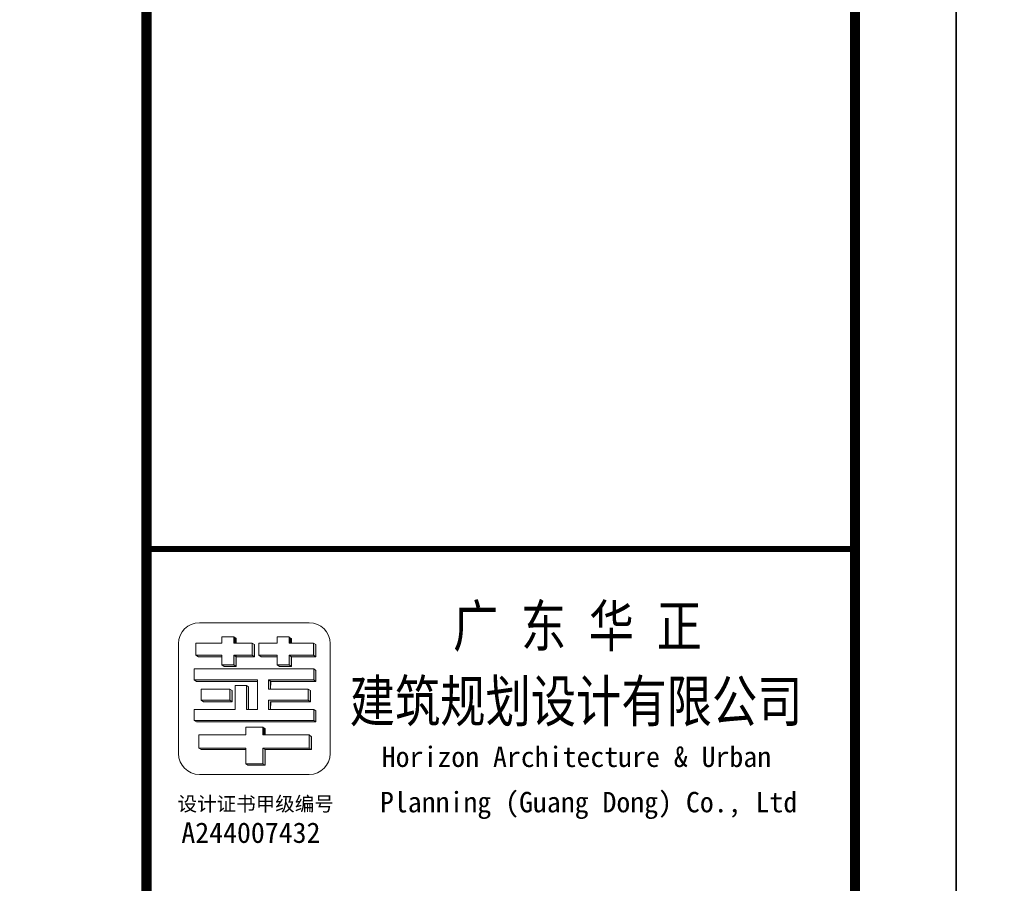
# Model space of a CAD drawing. Extents: x 1779708 to 7299578, y -1121471 to 88434.
# Tile 959 of 1056: x 6975993 to 6980857, y -959752 to -955486. Entities that reach past the tile are written whole.
import ezdxf

# ---------------------------------------------------------------- set-up
doc = ezdxf.new("R2010")
doc.units = 0
doc.header["$LTSCALE"] = 1000
doc.header["$MEASUREMENT"] = 0
doc.layers.get('0').update_dxf_attribs({"linetype": 'CONTINUOUS'})
doc.layers.add('logo', color=81, linetype='CONTINUOUS', lineweight=18)
for name, color, linetype in [('PUB_TEXT', 7, 'CONTINUOUS'), ('PUB_TITLE', 4, 'CONTINUOUS'), ('可见线', 6, 'CONTINUOUS')]:
    doc.layers.add(name, color=color, linetype=linetype)
doc.styles.add('-宋体', font='simhei.ttf', dxfattribs={"width": 0.7})
doc.styles.add('-黑体', font='simhei.ttf', dxfattribs={"width": 0.7})

# ---------------------------------------------------------------- blocks, each defined once
blk = doc.blocks.new('A$C6A191C33')
at = {"style": '-宋体'}
for s, height, p in [('设计证书甲级编号', 141.4, (32.2, 373.3)), ('A244007432', 202, (69, 58.7))]:
    blk.add_text(s, height=height, dxfattribs=at).set_placement(p)
blk = doc.blocks.new('A$C3D8761CE')
at = {"layer": 'logo'}
h = blk.add_hatch(color=256, dxfattribs=at)
edge = h.paths.add_edge_path()
edge.add_line((77143.1, 30570.3), (77143.1, 30450.3))
edge.add_line((77143.1, 30450.3), (76963.1, 30450.3))
edge.add_line((76963.1, 30450.3), (76963.1, 30354.3))
edge.add_line((76963.1, 30354.3), (76843.1, 30354.3))
edge.add_line((76843.1, 30354.3), (76867.3, 30338.9))
edge.add_line((76867.3, 30338.9), (76987.3, 30338.9))
edge.add_line((76987.3, 30338.9), (76987.3, 30434.9))
edge.add_line((76987.3, 30434.9), (77167.4, 30434.9))
edge.add_line((77167.4, 30434.9), (77167.4, 30554.9))
edge.add_line((77167.4, 30554.9), (77143.1, 30570.3))
edge.add_line((77143.1, 30570.3), (77143.1, 30570.3))
h = blk.add_hatch(color=256, dxfattribs=at)
edge = h.paths.add_edge_path()
edge.add_line((76963.1, 30630.3), (76963.1, 30570.3))
edge.add_line((76963.1, 30570.3), (76987.2, 30570.4))
edge.add_line((76987.2, 30570.4), (76987.2, 30615))
edge.add_line((76987.2, 30615), (76963.1, 30630.3))
h = blk.add_hatch(color=256, dxfattribs=at)
edge = h.paths.add_edge_path()
edge.add_line((77390.2, 30354.3), (77414.4, 30338.9))
edge.add_line((77414.4, 30338.9), (77534.4, 30338.9))
edge.add_line((77534.4, 30338.9), (77534.4, 30434.9))
edge.add_line((77534.4, 30434.9), (77774.9, 30434.9))
edge.add_line((77774.9, 30434.9), (77774.9, 30554.9))
edge.add_line((77774.9, 30554.9), (77750.7, 30570.3))
edge.add_line((77750.7, 30570.3), (77750.7, 30450.3))
edge.add_line((77750.7, 30450.3), (77510.2, 30450.3))
edge.add_line((77510.2, 30450.3), (77510.2, 30354.3))
edge.add_line((77510.2, 30354.3), (77390.2, 30354.3))
for points in [[(77510.2, 30630.2), (77510.2, 30570.3), (77534.3, 30570.3), (77534.3, 30615)], [(77210.1, 30450.3), (77234.4, 30434.9), (77390.2, 30434.9), (77390.2, 30450.3)]]:
    blk.add_hatch(color=256, dxfattribs=at).paths.add_polyline_path(points)
h = blk.add_hatch(color=256, dxfattribs=at)
edge = h.paths.add_edge_path()
edge.add_line((76588.9, 30450.3), (76613.2, 30434.9))
edge.add_line((76613.2, 30434.9), (76843.1, 30434.9))
edge.add_line((76843.1, 30434.9), (76843.1, 30450.3))
edge.add_line((76843.1, 30450.3), (76588.9, 30450.3))
h = blk.add_hatch(color=256, dxfattribs=at)
edge = h.paths.add_edge_path()
edge.add_line((77305, 30205.5), (77305, 30114.5))
edge.add_line((77305, 30114.5), (77326.8, 30114.5))
edge.add_line((77326.8, 30114.5), (77326.8, 30191.6))
edge.add_line((77326.8, 30191.6), (77774.6, 30191.6))
edge.add_line((77774.6, 30191.6), (77774.6, 30300.7))
edge.add_line((77774.6, 30300.7), (77752.6, 30314.6))
edge.add_line((77752.6, 30314.6), (77752.6, 30205.5))
edge.add_line((77752.6, 30205.5), (77305, 30205.5))
h = blk.add_hatch(color=256, dxfattribs=at)
edge = h.paths.add_edge_path()
edge.add_line((77195.9, 30191.6), (77195.9, 30205.5))
edge.add_line((77195.9, 30205.5), (76570.8, 30205.5))
edge.add_line((76570.8, 30205.5), (76592.9, 30191.6))
edge.add_line((76592.9, 30191.6), (77195.9, 30191.6))
h = blk.add_hatch(color=256, dxfattribs=at)
edge = h.paths.add_edge_path()
edge.add_line((76923.3, 30114.5), (76923.3, 30005.4))
edge.add_line((76923.3, 30005.4), (76640.2, 30005.4))
edge.add_line((76640.2, 30005.4), (76662.2, 29991.4))
edge.add_line((76662.2, 29991.4), (76945.3, 29991.4))
edge.add_line((76945.3, 29991.4), (76945.3, 30100.5))
edge.add_line((76945.3, 30100.5), (76923.3, 30114.5))
h = blk.add_hatch(color=256, dxfattribs=at)
edge = h.paths.add_edge_path()
edge.add_line((77086.8, 30151), (77108.8, 30137))
edge.add_line((77108.8, 30137), (77108.8, 29914.3))
edge.add_line((77108.8, 29914.3), (77086.8, 29914.3))
edge.add_line((77086.8, 29914.3), (77086.8, 30151))
h = blk.add_hatch(color=256, dxfattribs=at)
edge = h.paths.add_edge_path()
edge.add_line((77698, 30114.5), (77698, 30005.4))
edge.add_line((77698, 30005.4), (77305, 30005.4))
edge.add_line((77305, 30005.4), (77305, 29914.3))
edge.add_line((77305, 29914.3), (77326.8, 29914.3))
edge.add_line((77326.8, 29914.3), (77326.8, 29991.4))
edge.add_line((77326.8, 29991.4), (77720.1, 29991.4))
edge.add_line((77720.1, 29991.4), (77720.1, 30100.5))
edge.add_line((77720.1, 30100.5), (77698, 30114.5))
h = blk.add_hatch(color=256, dxfattribs=at)
edge = h.paths.add_edge_path()
edge.add_line((77752.6, 29914.3), (77752.6, 29805.2))
edge.add_line((77752.6, 29805.2), (76570.8, 29805.2))
edge.add_line((76570.8, 29805.2), (76592.9, 29791.3))
edge.add_line((76592.9, 29791.3), (77774.6, 29791.3))
edge.add_line((77774.6, 29791.3), (77774.6, 29900.4))
edge.add_line((77774.6, 29900.4), (77752.6, 29914.3))
h = blk.add_hatch(color=256, dxfattribs=at)
edge = h.paths.add_edge_path()
edge.add_line((77251.1, 29738.3), (77251.1, 29663.7))
edge.add_line((77251.1, 29663.7), (77272.9, 29664))
edge.add_line((77272.9, 29664), (77272.9, 29724.4))
edge.add_line((77272.9, 29724.4), (77251.1, 29738.3))
edge.add_line((77251.1, 29738.3), (77251.1, 29738.3))
h = blk.add_hatch(color=256, dxfattribs=at)
edge = h.paths.add_edge_path()
edge.add_line((77728.9, 29518.3), (77728.9, 29643.5))
edge.add_line((77728.9, 29643.5), (77706.9, 29663.8))
edge.add_line((77706.9, 29663.8), (77706.9, 29532.2))
edge.add_line((77706.9, 29532.2), (77251.1, 29532.2))
edge.add_line((77251.1, 29532.2), (77251.1, 29378.6))
edge.add_line((77251.1, 29378.6), (77080.8, 29378.6))
edge.add_line((77080.8, 29378.6), (77102.8, 29364.6))
edge.add_line((77102.8, 29364.6), (77273.2, 29364.6))
edge.add_line((77273.2, 29364.6), (77273.2, 29518.3))
edge.add_line((77273.2, 29518.3), (77728.9, 29518.3))
h = blk.add_hatch(color=256, dxfattribs=at)
edge = h.paths.add_edge_path()
edge.add_line((77080.8, 29518.3), (77080.8, 29532.2))
edge.add_line((77080.8, 29532.2), (76617.1, 29532.2))
edge.add_line((76617.1, 29532.2), (76639.1, 29518.3))
edge.add_line((76639.1, 29518.3), (77080.8, 29518.3))
for p, q in [((76588.9, 30450.3), (76588.9, 30570.3)), ((76588.9, 30570.3), (76843.1, 30570.3)), ((76843.1, 30570.3), (76723, 30570.3)), ((76843.1, 30630.3), (76963.1, 30630.3)), ((76843.1, 30570.3), (76843.1, 30630.3)), ((76843.1, 30630.3), (76843.1, 30570.3)), ((76963.1, 30630.3), (76963.1, 30570.3)), ((76963.1, 30630.3), (76987.2, 30615)), ((76963.1, 30570.3), (77143.1, 30570.3)), ((76987.2, 30615), (76987.2, 30570.4)), ((77143.1, 30570.3), (77143.1, 30570.3)), ((77167.4, 30554.9), (77143.1, 30570.3)), ((77143.1, 30570.3), (77143.1, 30450.3)), ((77143.1, 30570.3), (77167.4, 30554.9)), ((77143.1, 30570.3), (77143.1, 30450.3)), ((77167.4, 30434.9), (77167.4, 30554.9)), ((77167.4, 30554.9), (77167.4, 30434.9)), ((77210.1, 30450.3), (77210.1, 30570.3)), ((77210.1, 30570.3), (77390.2, 30570.3)), ((77390.2, 30630.3), (77510.2, 30630.3)), ((77390.2, 30570.3), (77390.2, 30630.3)), ((77390.2, 30630.3), (77390.2, 30570.3)), ((77390.2, 30630.3), (77510.2, 30630.3)), ((77510.2, 30630.3), (77510.2, 30570.3)), ((77510.2, 30630.2), (77534.3, 30615)), ((77510.2, 30570.3), (77750.7, 30570.3)), ((77534.3, 30615), (77534.3, 30570.3)), ((77750.7, 30570.3), (77750.7, 30570.3)), ((77750.7, 30570.3), (77750.7, 30450.3)), ((77750.7, 30450.3), (77750.7, 30570.3)), ((77750.7, 30570.3), (77774.9, 30554.9)), ((77774.9, 30434.9), (77774.9, 30554.9)), ((77774.9, 30554.9), (77774.9, 30434.9)), ((76613.2, 30434.9), (76588.9, 30450.3)), ((76843.1, 30450.3), (76588.9, 30450.3)), ((76723, 30450.3), (76723, 30450.3)), ((76723, 30450.3), (76843.1, 30450.3)), ((76843.1, 30450.3), (76723, 30450.3)), ((76843.1, 30450.3), (76843.1, 30434.9)), ((76843.1, 30354.3), (76843.1, 30450.3)), ((76963.1, 30450.3), (76963.1, 30354.3)), ((77143.1, 30450.3), (76963.1, 30450.3)), ((76963.1, 30450.3), (76987.3, 30434.9)), ((76963.1, 30450.3), (76963.1, 30354.3)), ((77143.1, 30450.3), (76963.1, 30450.3)), ((76987.3, 30450.3), (76987.3, 30338.9)), ((77143.1, 30450.3), (77167.4, 30434.9)), ((77390.2, 30450.3), (77210.1, 30450.3)), ((77210.1, 30450.3), (77234.4, 30434.9)), ((77210.1, 30450.3), (77234.4, 30434.9)), ((77390.2, 30450.3), (77210.1, 30450.3)), ((77390.2, 30434.9), (77390.2, 30450.3)), ((77390.2, 30354.3), (77390.2, 30450.3)), ((77510.2, 30450.3), (77510.2, 30354.3)), ((77630.5, 30450.3), (77510.2, 30450.3)), ((77510.2, 30450.3), (77534.4, 30434.9)), ((77750.7, 30450.3), (77510.2, 30450.3)), ((77510.2, 30450.3), (77510.2, 30354.3)), ((77750.7, 30450.3), (77774.9, 30434.9)), ((76843.1, 30434.9), (76613.2, 30434.9)), ((76843.1, 30434.9), (76747.3, 30434.9)), ((76843.1, 30354.3), (76867.3, 30338.9)), ((76963.1, 30354.3), (76843.1, 30354.3)), ((76843.1, 30354.3), (76867.3, 30338.9)), ((76843.1, 30354.3), (76963.1, 30354.3)), ((76963.1, 30354.3), (76987.3, 30338.9)), ((76987.3, 30434.9), (77167.4, 30434.9)), ((76987.3, 30338.9), (76987.3, 30434.9)), ((77167.4, 30434.9), (76987.3, 30434.9)), ((77234.4, 30434.9), (77390.2, 30434.9)), ((77390.2, 30434.9), (77234.4, 30434.9)), ((77390.2, 30354.3), (77414.4, 30338.9)), ((77510.2, 30354.3), (77390.2, 30354.3)), ((77390.2, 30354.3), (77414.4, 30338.9)), ((77390.2, 30354.3), (77510.2, 30354.3)), ((77510.2, 30354.3), (77534.4, 30338.9)), ((77534.4, 30434.9), (77654.7, 30434.9)), ((77534.4, 30338.9), (77534.4, 30434.9)), ((77534.4, 30434.9), (77774.9, 30434.9)), ((77534.4, 30434.9), (77534.4, 30338.9)), ((76570.8, 30314.6), (77632.3, 30314.6)), ((76570.8, 30203.7), (76570.8, 30314.3)), ((76704.9, 30314.6), (76704.9, 30314.6)), ((76867.3, 30338.9), (76987.3, 30338.9)), ((76867.3, 30338.9), (76987.3, 30338.9)), ((76868.6, 30314.6), (77752.6, 30314.6)), ((77086.8, 30314.6), (76977.7, 30314.6)), ((77414.1, 30314.6), (77523.2, 30314.6)), ((77414.4, 30338.9), (77534.4, 30338.9)), ((77414.4, 30338.9), (77534.4, 30338.9)), ((77752.6, 30314.6), (77752.6, 30205.5)), ((77752.6, 30205.5), (77752.6, 30314.6)), ((77752.6, 30314.6), (77774.6, 30300.7)), ((77752.6, 30314.6), (77752.6, 30205.5)), ((77774.6, 30300.7), (77774.6, 30191.6)), ((77774.6, 30300.7), (77774.6, 30191.6)), ((76570.8, 30205.5), (77195.9, 30205.5)), ((76570.8, 30205.5), (76592.9, 30191.6)), ((76592.9, 30191.6), (77195.9, 30191.6)), ((77195.9, 30205.5), (76704.9, 30205.5)), ((77195.9, 30191.6), (76726.9, 30191.6)), ((77195.9, 30205.5), (76868.6, 30205.5)), ((77195.9, 29914.3), (77195.9, 30205.5)), ((77195.9, 30205.5), (77195.9, 30191.6)), ((77305, 30205.5), (77305, 30114.5)), ((77752.6, 30205.5), (77305, 30205.5)), ((77305, 30205.5), (77752.6, 30205.5)), ((77305, 30114.5), (77305, 30205.5)), ((77305, 30205.5), (77327.1, 30191.6)), ((77632.3, 30205.5), (77305, 30205.5)), ((77327.1, 30191.6), (77326.8, 30114.5)), ((77326.8, 30114.5), (77327.1, 30191.6)), ((77774.6, 30191.6), (77327.1, 30191.6)), ((77327.1, 30191.6), (77774.6, 30191.6)), ((77752.6, 30205.5), (77774.6, 30191.6)), ((76640.2, 30114.5), (76640.2, 30005.4)), ((76923.3, 30114.5), (76640.2, 30114.5)), ((76923.3, 30005.4), (76923.3, 30114.5)), ((76923.3, 30114.5), (76945.3, 30100.5)), ((76923.3, 30114.5), (76945.3, 30100.5)), ((76923.3, 30005.4), (76923.3, 30114.5)), ((76945.3, 30100.5), (76945.3, 29991.4)), ((76945.3, 30100.5), (76945.3, 29991.4)), ((76977.7, 30151), (77086.8, 30151)), ((76977.7, 29914.3), (76977.7, 30151)), ((76977.7, 30151), (77086.8, 30151)), ((76977.7, 30151), (77086.8, 30151)), ((77086.8, 30151), (77086.8, 29914.3)), ((77086.8, 29914.3), (77086.8, 30151)), ((77086.8, 30151), (77108.8, 30137)), ((77086.8, 30151), (77108.8, 30137)), ((77108.8, 30137), (77108.8, 29914.3)), ((77108.8, 29914.3), (77108.8, 30137)), ((77305, 30114.5), (77577.8, 30114.5)), ((77326.8, 30114.5), (77305, 30114.5)), ((77698, 30114.5), (77305, 30114.5)), ((77698, 30005.4), (77698, 30114.5)), ((77698, 30114.5), (77720.1, 30100.5)), ((77720.1, 30100.5), (77720.1, 29996.7)), ((77720.1, 30100.5), (77720.1, 29991.4)), ((76640.2, 30005.4), (76923.3, 30005.4)), ((76640.2, 30005.4), (76662.2, 29991.4)), ((76945.3, 29991.4), (76662.2, 29991.4)), ((76923.3, 30005.4), (76774.3, 30005.4)), ((76796.3, 29991.4), (76945.3, 29991.4)), ((76923.3, 30005.4), (76945.3, 29991.4)), ((77305, 30005.4), (77305, 29914.3)), ((77698, 30005.4), (77305, 30005.4)), ((77305, 30005.4), (77577.8, 30005.4)), ((77305, 29914.3), (77305, 30005.4)), ((77305, 30005.4), (77577.8, 30005.4)), ((77327.1, 29991.4), (77326.8, 29914.3)), ((77326.8, 29914.3), (77327.1, 29991.4)), ((77720.1, 29991.4), (77327.1, 29991.4)), ((77327.1, 29991.4), (77599.8, 29991.4)), ((77698, 30005.4), (77720.1, 29991.4)), ((76570.8, 29914.3), (76977.7, 29914.3)), ((76570.8, 29805.2), (76570.8, 29914.3)), ((77086.8, 29914.3), (77195.9, 29914.3)), ((77108.8, 29914.3), (77086.8, 29914.3)), ((77086.8, 29914.3), (77195.9, 29914.3)), ((77305, 29914.3), (77632.3, 29914.3)), ((77326.8, 29914.3), (77305, 29914.3)), ((77752.6, 29914.3), (77305, 29914.3)), ((77632.3, 29914.3), (77632.3, 29914.3)), ((77752.6, 29805.2), (77752.6, 29914.3)), ((77752.6, 29914.3), (77774.6, 29900.4)), ((77774.6, 29900.4), (77774.6, 29791.3)), ((77774.6, 29900.4), (77774.6, 29791.3)), ((76570.8, 29805.2), (77752.6, 29805.2)), ((76570.8, 29805.2), (76592.9, 29791.3)), ((76592.9, 29791.3), (77774.6, 29791.3)), ((77632.3, 29805.2), (76704.9, 29805.2)), ((77654.4, 29791.3), (76726.9, 29791.3)), ((77752.6, 29805.2), (77774.6, 29791.3)), ((77080.8, 29738.3), (77251.1, 29738.3)), ((77080.8, 29738.3), (77080.8, 29663.8)), ((77251.1, 29738.3), (77251.1, 29738.3)), ((77272.9, 29724.4), (77251.1, 29738.3)), ((77251.1, 29738.3), (77251.1, 29663.7)), ((77272.9, 29664), (77272.9, 29724.4)), ((77080.8, 29663.8), (76617.1, 29663.8)), ((76617.1, 29663.8), (76617.1, 29532.2)), ((77251.1, 29663.7), (77272.9, 29664)), ((77706.9, 29663.8), (77251.1, 29663.8)), ((77577.9, 29663.8), (77577.9, 29663.8)), ((77706.9, 29663.8), (77728.9, 29643.5)), ((77706.9, 29663.8), (77706.9, 29532.2)), ((77728.9, 29643.5), (77728.9, 29518.3)), ((76617.1, 29532.2), (76639.1, 29518.3)), ((76617.1, 29532.2), (77080.8, 29532.2)), ((77080.8, 29518.3), (76639.1, 29518.3)), ((76639.1, 29518.3), (77080.8, 29518.3)), ((76751.1, 29532.2), (77080.8, 29532.2)), ((76782.6, 29532.2), (76782.6, 29532.2)), ((76782.6, 29532.2), (76782.6, 29532.2)), ((77080.8, 29532.2), (77080.8, 29378.6)), ((77251.1, 29532.2), (77706.9, 29532.2)), ((77251.1, 29378.6), (77251.1, 29532.2)), ((77251.1, 29532.2), (77273.2, 29518.3)), ((77251.1, 29532.2), (77577.9, 29532.2)), ((77251.1, 29388.3), (77251.1, 29532.2)), ((77273.2, 29518.3), (77273.2, 29364.6)), ((77728.9, 29518.3), (77273.2, 29518.3)), ((77273.2, 29364.6), (77273.2, 29518.3)), ((77273.2, 29518.3), (77728.9, 29518.3)), ((77706.9, 29532.2), (77728.9, 29518.3)), ((77080.8, 29378.6), (77251.1, 29378.6)), ((77102.8, 29364.6), (77080.8, 29378.6)), ((77080.8, 29378.6), (77102.8, 29364.6)), ((77080.8, 29378.6), (77251.1, 29378.6)), ((77251.1, 29378.6), (77273.2, 29364.6))]:
    blk.add_line(p, q, dxfattribs=at)
blk.add_lwpolyline([(76416, 30564.6, -0.408151), (76623, 30771.6), (77708.9, 30771.6, -0.408151), (77916, 30564.6), (77916, 29478.7, -0.408151), (77708.9, 29271.6), (76623, 29271.6, -0.408151), (76416, 29478.7)], format="xyb", close=True, dxfattribs=at)
for points in [[(76963.1, 30630.3), (76963.1, 30570.3), (76987.2, 30570.4), (76987.2, 30615)], [(77390.2, 30354.3), (77414.4, 30338.9), (77534.4, 30338.9), (77534.4, 30434.9), (77774.9, 30434.9), (77774.9, 30554.9), (77750.7, 30570.3), (77750.7, 30450.3), (77510.2, 30450.3), (77510.2, 30354.3)], [(77510.2, 30630.2), (77510.2, 30570.3), (77534.3, 30570.3), (77534.3, 30615)], [(76588.9, 30450.3), (76613.2, 30434.9), (76843.1, 30434.9), (76843.1, 30450.3)], [(77305, 30205.5), (77305, 30114.5), (77326.8, 30114.5), (77326.8, 30191.6), (77774.6, 30191.6), (77774.6, 30300.7), (77752.6, 30314.6), (77752.6, 30205.5)], [(77195.9, 30191.6), (77195.9, 30205.5), (76570.8, 30205.5), (76592.9, 30191.6)], [(76923.3, 30114.5), (76923.3, 30005.4), (76640.2, 30005.4), (76662.2, 29991.4), (76945.3, 29991.4), (76945.3, 30100.5)], [(77698, 30114.5), (77698, 30005.4), (77305, 30005.4), (77305, 29914.3), (77326.8, 29914.3), (77326.8, 29991.4), (77720.1, 29991.4), (77720.1, 30100.5)], [(77752.6, 29914.3), (77752.6, 29805.2), (76570.8, 29805.2), (76592.9, 29791.3), (77774.6, 29791.3), (77774.6, 29900.4)], [(77728.9, 29518.3), (77728.9, 29643.5), (77706.9, 29663.8), (77706.9, 29532.2), (77251.1, 29532.2), (77251.1, 29378.6), (77080.8, 29378.6), (77102.8, 29364.6), (77273.2, 29364.6), (77273.2, 29518.3), (77728.9, 29518.3)], [(77080.8, 29518.3), (77080.8, 29532.2), (76617.1, 29532.2), (76639.1, 29518.3)]]:
    blk.add_lwpolyline(points, close=True, dxfattribs=at)
at = {"layer": 'PUB_TITLE'}
blk.add_line((76100, 31500), (83100, 31500), dxfattribs=at)
blk.add_lwpolyline([(0, 0), (84100, 0), (84100, 59400), (0, 59400)], close=True, dxfattribs=at)
at = {"layer": 'PUB_TITLE', "const_width": 100}
blk.add_lwpolyline([(2500, 1000), (83100, 1000), (83100, 58400), (2500, 58400)], close=True, dxfattribs=at)
at = {"layer": 'PUB_TITLE'}
for points, const_width in [([(76100, 58400), (76100, 1000)], 100), ([(83100, 31500), (76100, 31500)], 60)]:
    blk.add_lwpolyline(points, dxfattribs=dict(at, const_width=const_width))
at = {"layer": 'PUB_TEXT'}
blk.add_blockref('A$C6A191C33', (76375.6, 28537.6), dxfattribs=at)
at = {"layer": 'PUB_TEXT', "style": '-黑体', "width": 0.8}
for s, p in [('广 东 华 正', (79128.5, 30534.1)), ('建筑规划设计有限公司', (78107.2, 29791.6))]:
    blk.add_text(s, height=410, dxfattribs=at).set_placement(p)
at = {"layer": 'PUB_TEXT', "style": '-宋体'}
for s, p in [('Horizon Architecture & Urban', (78424.1, 29345.9)), (' Planning (Guang Dong) Co., Ltd', (78269.3, 28898.3))]:
    blk.add_text(s, height=202, dxfattribs=at).set_placement(p)

msp = doc.modelspace()

# ---------------------------------------------------------------- block references
at = {"layer": '可见线', "xscale": 0.5, "yscale": 0.5, "zscale": 0.5}
msp.add_blockref('A$C3D8761CE', (6938569.2, -973850.2), dxfattribs=at)
at = {"layer": '可见线', "xscale": 0.5, "yscale": 0.5, "zscale": 0.5, "rotation": 270}
msp.add_blockref('A$C3D8761CE', (6980619.2, -944150.2), dxfattribs=at)

doc.saveas('drawing.dxf')
